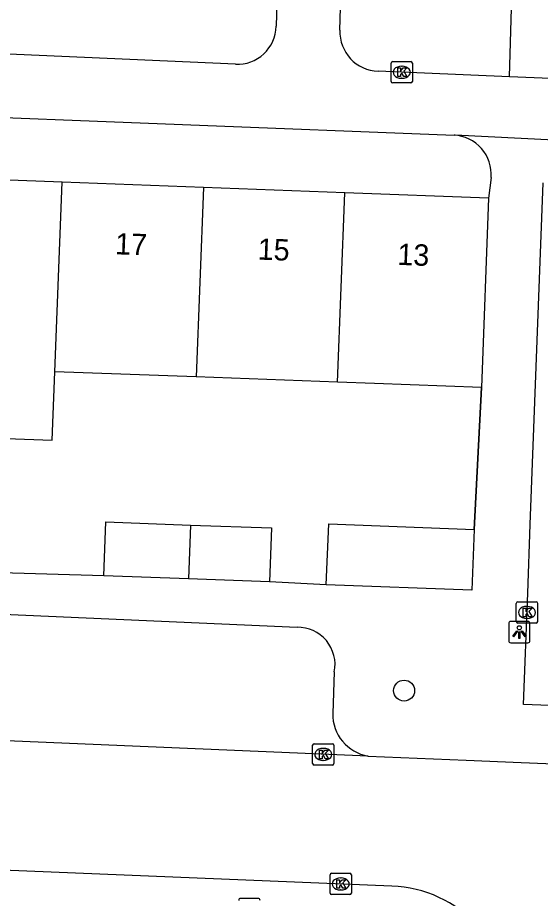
# Model space of a CAD drawing. Extents: x 160732 to 162105, y 387428 to 388479.
# Drawn here: x 161540.71 to 161565.18, y 387833.71 to 387874.93 of the extents above; entities that cross this region are included whole.
import ezdxf

# ---------------------------------------------------------------- set-up
doc = ezdxf.new("R2010")
doc.units = 0
for name, color, linetype in [('IMGEO_Boom', 7, 'Continuous'), ('IMGEO_Groenvoorziening', 7, 'Continuous'), ('IMGEO_Kolk', 7, 'Continuous'), ('IMGEO_Lichtpunt', 7, 'Continuous'), ('IMGEO_Muur', 7, 'Continuous'), ('IMGEO_Pand', 7, 'Continuous'), ('IMGEO_Pand_nummerreeks', 7, 'Continuous'), ('IMGEO_Rijbaan_lokaal_open', 7, 'Continuous'), ('IMGEO_Voetpad_open', 7, 'Continuous')]:
    doc.layers.add(name, color=color, linetype=linetype)

msp = doc.modelspace()

# ---------------------------------------------------------------- linework, layer by layer
at = {"layer": 'IMGEO_Boom'}
msp.add_circle((161558.803, 387843.435), 0.489, dxfattribs=at)
at = {"layer": 'IMGEO_Groenvoorziening'}
msp.add_lwpolyline([(161563.732, 387872.169), (161563.971, 387880.208)], dxfattribs=at)
at = {"layer": 'IMGEO_Kolk'}
for p, q in [((161558.193, 387871.951), (161558.193, 387872.803)), ((161558.268, 387872.877), (161559.12, 387872.877)), ((161558.681, 387872.657), (161558.706, 387872.657)), ((161559.194, 387872.803), (161559.194, 387871.951)), ((161559.12, 387871.877), (161558.268, 387871.877)), ((161558.704, 387872.097), (161558.679, 387872.097)), ((161564.054, 387846.668), (161564.054, 387847.52)), ((161564.129, 387847.594), (161564.981, 387847.594)), ((161565.055, 387847.52), (161565.055, 387846.668)), ((161564.542, 387847.374), (161564.567, 387847.374)), ((161564.565, 387846.814), (161564.54, 387846.814)), ((161564.981, 387846.594), (161564.129, 387846.594)), ((161554.594, 387840.95), (161555.446, 387840.95)), ((161554.519, 387840.024), (161554.519, 387840.876)), ((161555.007, 387840.73), (161555.032, 387840.73)), ((161555.52, 387840.876), (161555.52, 387840.024)), ((161555.03, 387840.17), (161555.005, 387840.17)), ((161555.446, 387839.95), (161554.594, 387839.95)), ((161555.337, 387833.96), (161555.337, 387834.812)), ((161555.412, 387834.886), (161556.264, 387834.886)), ((161556.338, 387834.812), (161556.338, 387833.96)), ((161555.825, 387834.666), (161555.85, 387834.666)), ((161555.848, 387834.106), (161555.823, 387834.106)), ((161556.264, 387833.886), (161555.412, 387833.886))]:
    msp.add_line(p, q, dxfattribs=at)
for points in [[(161558.193, 387871.951), (161558.193, 387872.803)], [(161558.268, 387872.877), (161559.12, 387872.877)], [(161559.194, 387872.803), (161559.194, 387871.951)], [(161558.514, 387872.577), (161558.637, 387872.577), (161558.637, 387872.426), (161558.767, 387872.577), (161558.931, 387872.577), (161558.785, 387872.426), (161558.938, 387872.177), (161558.786, 387872.177), (161558.701, 387872.341), (161558.637, 387872.274), (161558.637, 387872.177), (161558.514, 387872.177), (161558.514, 387872.577)], [(161559.12, 387871.877), (161558.268, 387871.877)], [(161564.054, 387846.668), (161564.054, 387847.52)], [(161564.129, 387847.594), (161564.981, 387847.594)], [(161565.055, 387847.52), (161565.055, 387846.668)], [(161564.375, 387847.294), (161564.498, 387847.294), (161564.498, 387847.143), (161564.628, 387847.294), (161564.792, 387847.294), (161564.646, 387847.143), (161564.799, 387846.894), (161564.647, 387846.894), (161564.562, 387847.058), (161564.498, 387846.991), (161564.498, 387846.894), (161564.375, 387846.894), (161564.375, 387847.294)], [(161564.981, 387846.594), (161564.129, 387846.594)], [(161554.594, 387840.95), (161555.446, 387840.95)], [(161554.519, 387840.024), (161554.519, 387840.876)], [(161554.84, 387840.65), (161554.963, 387840.65), (161554.963, 387840.499), (161555.093, 387840.65), (161555.257, 387840.65), (161555.111, 387840.499), (161555.264, 387840.25), (161555.112, 387840.25), (161555.027, 387840.414), (161554.963, 387840.347), (161554.963, 387840.25), (161554.84, 387840.25), (161554.84, 387840.65)], [(161555.52, 387840.876), (161555.52, 387840.024)], [(161555.446, 387839.95), (161554.594, 387839.95)], [(161555.337, 387833.96), (161555.337, 387834.812)], [(161555.412, 387834.886), (161556.264, 387834.886)], [(161556.338, 387834.812), (161556.338, 387833.96)], [(161555.658, 387834.586), (161555.781, 387834.586), (161555.781, 387834.435), (161555.911, 387834.586), (161556.075, 387834.586), (161555.929, 387834.435), (161556.082, 387834.186), (161555.93, 387834.186), (161555.845, 387834.35), (161555.781, 387834.283), (161555.781, 387834.186), (161555.658, 387834.186), (161555.658, 387834.586)], [(161556.264, 387833.886), (161555.412, 387833.886)]]:
    msp.add_lwpolyline(points, dxfattribs=at)
for centre, start, end in [((161558.27, 387872.801), 91.552, 178.448), ((161558.27, 387872.801), 91.552, 178.448), ((161559.118, 387872.801), 1.552, 88.448), ((161559.118, 387872.801), 1.552, 88.448), ((161558.27, 387871.953), 181.552, 268.448), ((161558.27, 387871.953), 181.552, 268.448), ((161559.118, 387871.953), 271.552, 358.448), ((161559.118, 387871.953), 271.552, 358.448), ((161564.131, 387847.518), 91.552, 178.448), ((161564.131, 387847.518), 91.552, 178.448), ((161564.979, 387847.518), 1.552, 88.448), ((161564.979, 387847.518), 1.552, 88.448), ((161564.131, 387846.67), 181.552, 268.448), ((161564.131, 387846.67), 181.552, 268.448), ((161564.979, 387846.67), 271.552, 358.448), ((161564.979, 387846.67), 271.552, 358.448), ((161554.596, 387840.874), 91.552, 178.448), ((161554.596, 387840.874), 91.552, 178.448), ((161555.444, 387840.874), 1.552, 88.448), ((161555.444, 387840.874), 1.552, 88.448), ((161554.596, 387840.026), 181.552, 268.448), ((161554.596, 387840.026), 181.552, 268.448), ((161555.444, 387840.026), 271.552, 358.448), ((161555.444, 387840.026), 271.552, 358.448), ((161555.414, 387834.81), 91.552, 178.448), ((161555.414, 387834.81), 91.552, 178.448), ((161556.262, 387834.81), 1.552, 88.448), ((161556.262, 387834.81), 1.552, 88.448), ((161555.414, 387833.962), 181.552, 268.448), ((161555.414, 387833.962), 181.552, 268.448), ((161556.262, 387833.962), 271.552, 358.448), ((161556.262, 387833.962), 271.552, 358.448)]:
    msp.add_arc(centre, 0.0765, start, end, dxfattribs=at)
for centre, major_axis, ratio, start_param, end_param in [((161558.68, 387872.377), (-0.387, 0.002), 0.722429, 4.712389, 7.853982), ((161558.705, 387872.377), (-0.39, 0.002), 0.717154, 1.570796, 4.712389), ((161564.541, 387847.094), (-0.387, 0.002), 0.722429, 4.712389, 7.853982), ((161564.566, 387847.094), (-0.39, 0.002), 0.717154, 1.570796, 4.712389), ((161555.006, 387840.45), (-0.387, 0.002), 0.722429, 4.712389, 7.853982), ((161555.031, 387840.45), (-0.39, 0.002), 0.717154, 1.570796, 4.712389), ((161555.824, 387834.386), (-0.387, 0.002), 0.722429, 4.712389, 7.853982), ((161555.849, 387834.386), (-0.39, 0.002), 0.717154, 1.570796, 4.712389)]:
    msp.add_ellipse(centre, major_axis=major_axis, ratio=ratio, start_param=start_param, end_param=end_param, dxfattribs=at)
at = {"layer": 'IMGEO_Lichtpunt'}
for p, q in [((161563.699, 387846.576), (161563.699, 387845.769)), ((161563.699, 387846.576), (161563.699, 387845.769)), ((161564.601, 387846.671), (161563.793, 387846.671)), ((161564.601, 387846.671), (161563.793, 387846.671)), ((161564.695, 387845.769), (161564.695, 387846.576)), ((161564.695, 387845.769), (161564.695, 387846.576)), ((161563.793, 387845.675), (161564.601, 387845.675)), ((161563.793, 387845.675), (161564.601, 387845.675)), ((161551.964, 387833.711), (161551.156, 387833.711)), ((161551.964, 387833.711), (161551.156, 387833.711))]:
    msp.add_line(p, q, dxfattribs=at)
for points in [[(161564.073, 387846.24), (161564.112, 387846.212), (161563.924, 387845.95), (161563.886, 387845.977), (161564.073, 387846.24)], [(161564.175, 387846.192), (161564.222, 387846.192), (161564.222, 387845.87), (161564.175, 387845.87), (161564.175, 387846.192)], [(161564.285, 387846.212), (161564.323, 387846.239), (161564.51, 387845.977), (161564.471, 387845.949), (161564.285, 387846.212)]]:
    msp.add_lwpolyline(points, dxfattribs=at)
msp.add_circle((161564.198, 387846.374), 0.0994, dxfattribs=at)
for centre, start, end in [((161563.793, 387846.576), 90, 180), ((161563.793, 387846.576), 90, 180), ((161564.601, 387846.576), 0, 90), ((161564.601, 387846.576), 0, 90), ((161563.793, 387845.769), 180, 270), ((161563.793, 387845.769), 180, 270), ((161564.601, 387845.769), 270, 0), ((161564.601, 387845.769), 270, 360), ((161551.156, 387833.616), 90, 180), ((161551.156, 387833.616), 90, 180), ((161551.964, 387833.616), 0, 90), ((161551.964, 387833.616), 0, 90)]:
    msp.add_arc(centre, 0.0946, start, end, dxfattribs=at)
at = {"layer": 'IMGEO_Muur'}
msp.add_lwpolyline([(161562.084, 387850.982), (161562.42, 387857.616)], dxfattribs=at)
at = {"layer": 'IMGEO_Pand'}
for points in [[(161542.799, 387867.232), (161536.187, 387867.479)], [(161542.459, 387858.361), (161542.799, 387867.232)], [(161549.41, 387866.985), (161542.799, 387867.232)], [(161549.41, 387866.985), (161549.071, 387858.114)], [(161556.021, 387866.738), (161549.41, 387866.985)], [(161555.682, 387857.867), (161556.021, 387866.738)], [(161562.751, 387866.487), (161556.021, 387866.738)], [(161562.751, 387866.487), (161562.42, 387857.616)], [(161535.848, 387858.607), (161535.997, 387858.601), (161535.875, 387855.397), (161542.336, 387855.157), (161542.459, 387858.361)], [(161549.071, 387858.114), (161542.459, 387858.361)], [(161555.682, 387857.867), (161549.071, 387858.114)], [(161562.42, 387857.616), (161557.424, 387857.802), (161555.682, 387857.867)], [(161544.749, 387848.806), (161544.841, 387851.329), (161548.806, 387851.185)], [(161555.162, 387848.392), (161555.272, 387851.244), (161562.084, 387850.982)], [(161548.806, 387851.185), (161548.71, 387848.663)], [(161548.806, 387851.185), (161552.599, 387851.047), (161552.507, 387848.525)], [(161562.084, 387850.982), (161561.975, 387848.13), (161555.162, 387848.392)], [(161548.71, 387848.663), (161544.749, 387848.806)], [(161552.507, 387848.525), (161548.71, 387848.663)]]:
    msp.add_lwpolyline(points, dxfattribs=at)
at = {"layer": 'IMGEO_Rijbaan_lokaal_open'}
for points in [[(161571.267, 387842.514), (161564.395, 387842.784), (161564.59, 387847.993), (161564.711, 387851.206), (161565.31, 387867.199)], [(161557.12, 387840.374), (161519.216, 387841.968)], [(161557.12, 387840.374), (161561.702, 387840.181), (161564.283, 387840.073), (161571.185, 387839.783)], [(161558.236, 387834.289), (161517.208, 387835.966)]]:
    msp.add_lwpolyline(points, dxfattribs=at)
msp.add_arc((161557.998, 387828.481), 5.813, 42.7943, 87.6572, dxfattribs=at)
at = {"layer": 'IMGEO_Voetpad_open'}
for points in [[(161553.194, 387887.912), (161552.82, 387874.526)], [(161555.794, 387874.342), (161556.156, 387886.506)], [(161550.911, 387872.751), (161500, 387874.999), (161497.243, 387875.119)], [(161563.732, 387872.169), (161557.589, 387872.42)], [(161583.311, 387871.368), (161563.732, 387872.169)], [(161519.737, 387871.05), (161522.987, 387870.923), (161561.144, 387869.431)], [(161567.37, 387869.127), (161561.186, 387869.432), (161561.144, 387869.431)], [(161562.878, 387867.457), (161562.751, 387866.487)], [(161562.42, 387857.616), (161562.084, 387850.982)], [(161544.749, 387848.806), (161539.392, 387848.963)], [(161555.162, 387848.392), (161552.507, 387848.525)], [(161523.094, 387847.756), (161553.791, 387846.401)], [(161555.535, 387844.311), (161555.465, 387842.368)]]:
    msp.add_lwpolyline(points, dxfattribs=at)
for centre, radius, start, end in [((161550.991, 387874.579), 1.83, 267.4918, 358.3419), ((161557.66, 387874.286), 1.867, 178.2716, 267.8146), ((161561.042, 387867.593), 1.841, 355.7688, 86.8246), ((161553.824, 387844.656), 1.746, 348.6174, 91.0692), ((161557.445, 387842.328), 1.981, 178.8367, 260.548)]:
    msp.add_arc(centre, radius, start, end, dxfattribs=at)

# ---------------------------------------------------------------- texts
at = {"layer": 'IMGEO_Pand_nummerreeks'}
for s, p in [('17', (161545.265, 387863.858)), ('15', (161551.939, 387863.609)), ('13', (161558.477, 387863.364))]:
    msp.add_text(s, height=1, rotation=357.8618, dxfattribs=at).set_placement(p)

doc.saveas('drawing.dxf')
